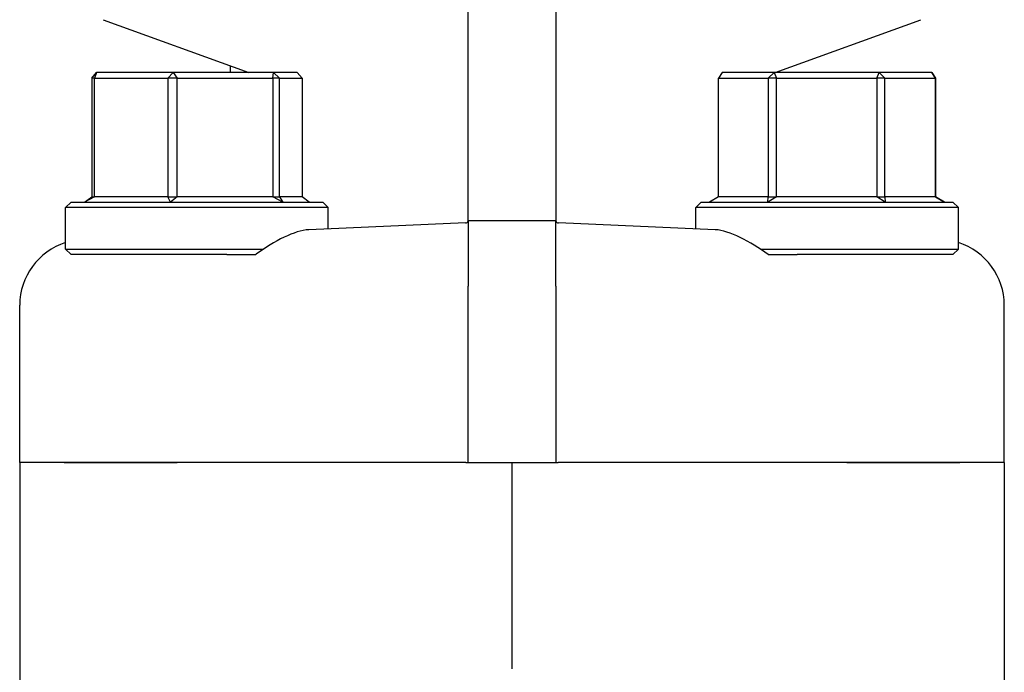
# Model space of a CAD drawing. Header units: inches. Extents: x 24 to 1128, y -58 to 748.
# Tile 520 of 656: x 742.55 to 745.37, y 300.82 to 302.69. Entities that reach past the tile are written whole.
import ezdxf

# ---------------------------------------------------------------- set-up
doc = ezdxf.new("R2010")
doc.units = ezdxf.units.IN
doc.header["$LTSCALE"] = 32
doc.header["$MEASUREMENT"] = 0
doc.layers.add('Visible (ANSI)', color=7, linetype='Continuous', lineweight=30)

msp = doc.modelspace()

# ---------------------------------------------------------------- linework, layer by layer
at = {"layer": 'Visible (ANSI)'}
for p, q in [((743.83567, 302.3614), (743.83567, 302.78863)), ((744.08567, 302.78863), (744.08567, 302.3614)), ((742.79299, 302.68625), (743.20875, 302.53492)), ((744.71259, 302.53492), (745.12835, 302.68625)), ((743.15563, 302.55425), (743.15563, 302.53492)), ((742.76048, 302.51929), (742.77422, 302.53492)), ((742.76838, 302.51929), (742.76048, 302.51929)), ((742.76048, 302.51929), (742.76048, 302.18054)), ((742.77422, 302.53492), (742.76838, 302.51929)), ((742.76838, 302.18054), (742.76838, 302.51929)), ((742.76838, 302.51929), (742.97767, 302.51929)), ((742.99316, 302.53492), (742.77422, 302.53492)), ((742.97767, 302.51929), (742.99316, 302.53492)), ((743.00404, 302.51929), (742.97767, 302.51929)), ((742.97767, 302.51929), (742.97767, 302.18054)), ((742.99316, 302.53492), (743.00404, 302.51929)), ((743.27962, 302.53492), (742.99316, 302.53492)), ((743.00404, 302.18054), (743.00404, 302.51929)), ((743.00404, 302.51929), (743.27786, 302.51929)), ((743.27786, 302.51929), (743.27962, 302.53492)), ((743.29633, 302.51929), (743.27786, 302.51929)), ((743.27786, 302.51929), (743.27786, 302.18054)), ((743.27962, 302.53492), (743.29633, 302.51929)), ((743.34712, 302.53492), (743.27962, 302.53492)), ((743.29633, 302.18054), (743.29633, 302.51929)), ((743.29633, 302.51929), (743.36086, 302.51929)), ((743.36086, 302.51929), (743.34712, 302.53492)), ((743.36086, 302.51929), (743.36086, 302.18054)), ((744.56117, 302.53492), (744.55087, 302.51929)), ((744.55087, 302.18054), (744.55087, 302.51929)), ((744.55087, 302.51929), (744.69275, 302.51929)), ((744.7096, 302.53492), (744.56117, 302.53492)), ((744.69275, 302.51929), (744.7096, 302.53492)), ((744.71612, 302.51929), (744.69275, 302.51929)), ((744.69275, 302.51929), (744.69275, 302.18054)), ((744.7096, 302.53492), (744.71612, 302.51929)), ((745.0091, 302.53492), (744.7096, 302.53492)), ((744.71612, 302.18054), (744.71612, 302.51929)), ((744.71612, 302.51929), (745.00241, 302.51929)), ((745.00241, 302.51929), (745.0091, 302.53492)), ((745.02592, 302.51929), (745.00241, 302.51929)), ((745.00241, 302.51929), (745.00241, 302.18054)), ((745.0091, 302.53492), (745.02592, 302.51929)), ((745.16017, 302.53492), (745.0091, 302.53492)), ((745.02592, 302.18054), (745.02592, 302.51929)), ((745.02592, 302.51929), (745.17033, 302.51929)), ((745.17033, 302.51929), (745.16017, 302.53492)), ((745.16017, 302.53492), (745.17047, 302.51929)), ((745.17047, 302.51929), (745.17033, 302.51929)), ((745.17033, 302.51929), (745.17033, 302.18054)), ((745.17047, 302.18054), (745.17047, 302.51929)), ((743.83567, 302.11603), (743.83567, 302.3614)), ((744.08567, 302.3614), (744.08567, 302.11603)), ((742.7397, 302.16492), (742.76048, 302.18054)), ((742.76838, 302.18054), (742.7397, 302.16492)), ((742.76048, 302.18054), (742.76838, 302.18054)), ((742.97767, 302.18054), (742.76838, 302.18054)), ((742.98503, 302.16492), (742.97767, 302.18054)), ((742.97767, 302.18054), (743.00404, 302.18054)), ((743.00404, 302.18054), (742.98503, 302.16492)), ((743.27786, 302.18054), (743.00404, 302.18054)), ((743.306, 302.16492), (743.27786, 302.18054)), ((743.27786, 302.18054), (743.29633, 302.18054)), ((743.29633, 302.18054), (743.306, 302.16492)), ((743.36086, 302.18054), (743.29633, 302.18054)), ((743.38164, 302.16492), (743.36086, 302.18054)), ((744.55087, 302.18054), (744.52509, 302.16492)), ((744.69275, 302.18054), (744.55087, 302.18054)), ((744.6914, 302.16492), (744.69275, 302.18054)), ((744.71612, 302.18054), (744.6914, 302.16492)), ((744.69275, 302.18054), (744.71612, 302.18054)), ((745.00241, 302.18054), (744.71612, 302.18054)), ((745.02698, 302.16492), (745.00241, 302.18054)), ((745.00241, 302.18054), (745.02592, 302.18054)), ((745.02592, 302.18054), (745.02698, 302.16492)), ((745.17033, 302.18054), (745.02592, 302.18054)), ((745.17033, 302.18054), (745.17047, 302.18054)), ((745.19625, 302.16492), (745.17033, 302.18054)), ((745.17047, 302.18054), (745.19625, 302.16492)), ((742.7013, 302.16492), (742.68567, 302.14929)), ((743.43567, 302.14929), (742.68567, 302.14929)), ((742.68567, 302.03054), (742.68567, 302.14929)), ((742.7013, 302.16492), (743.42005, 302.16492)), ((743.42005, 302.16492), (743.43567, 302.14929)), ((743.43567, 302.08842), (743.43567, 302.14929)), ((744.5013, 302.16492), (744.48567, 302.14929)), ((745.23567, 302.14929), (744.48567, 302.14929)), ((744.48567, 302.08842), (744.48567, 302.14929)), ((744.5013, 302.16492), (745.22005, 302.16492)), ((745.22005, 302.16492), (745.23567, 302.14929)), ((745.23567, 302.03054), (745.23567, 302.14929)), ((743.8282, 302.10543), (743.38001, 302.08601)), ((743.83557, 302.11117), (743.83539, 302.11117)), ((744.08577, 302.11117), (743.83557, 302.11117)), ((743.83567, 302.11062), (743.83567, 301.92457)), ((744.08567, 301.92457), (744.08567, 302.11062)), ((744.08595, 302.11117), (744.08577, 302.11117)), ((744.54133, 302.08601), (744.09314, 302.10543)), ((742.68567, 302.03054), (743.25099, 302.03054)), ((742.7013, 302.01492), (742.68567, 302.03054)), ((743.14649, 302.01492), (742.7013, 302.01492)), ((743.14649, 302.01492), (743.22853, 302.01492)), ((744.67035, 302.03054), (745.23567, 302.03054)), ((744.69281, 302.01492), (744.77485, 302.01492)), ((745.22005, 302.01492), (744.77485, 302.01492)), ((745.22005, 302.01492), (745.23567, 302.03054)), ((743.83567, 301.42117), (743.83567, 301.92457)), ((744.08567, 301.92457), (744.08567, 301.42117)), ((742.55442, 301.42117), (742.55442, 301.87061)), ((745.36692, 301.42117), (745.36692, 301.87061)), ((742.68177, 301.42117), (742.55442, 301.42117)), ((742.55442, 301.42117), (742.55442, 300.6448)), ((742.68177, 301.42117), (742.55442, 301.42117)), ((743.00401, 301.42117), (742.68177, 301.42117)), ((742.68177, 301.42117), (743.00401, 301.42117)), ((743.82889, 301.42117), (743.00401, 301.42117)), ((743.82889, 301.42117), (743.00401, 301.42117)), ((743.82889, 301.42117), (743.83567, 301.42117)), ((743.83567, 301.42117), (744.08567, 301.42117)), ((743.96067, 301.42117), (743.96067, 300.95594)), ((744.08567, 301.42117), (744.09245, 301.42117)), ((744.91733, 301.42117), (744.09245, 301.42117)), ((744.91733, 301.42117), (744.09245, 301.42117)), ((745.23957, 301.42117), (744.91733, 301.42117)), ((744.91733, 301.42117), (745.23957, 301.42117)), ((745.36692, 301.42117), (745.23957, 301.42117)), ((745.36692, 301.42117), (745.23957, 301.42117)), ((745.36692, 301.42117), (745.36692, 300.6448)), ((743.96067, 300.95594), (743.96067, 300.83172))]:
    msp.add_line(p, q, dxfattribs=at)
for centre, start, end in [((743.82786, 302.11323), 272.48126, 344.67631), ((744.09348, 302.11323), 195.32369, 267.51874)]:
    msp.add_arc(centre, 0.00781, start, end, dxfattribs=at)
for centre, major_axis, start_param, end_param in [((742.74357, 301.87075), (-0.18898, -0.00819), 4.9805775, 6.240258), ((745.17777, 301.87075), (-0.18898, 0.00819), 3.18452, 4.4442004)]:
    msp.add_ellipse(centre, major_axis=major_axis, ratio=0.9912393, start_param=start_param, end_param=end_param, dxfattribs=at)
for points in [[(743.83539, 302.11117), (743.83539, 302.11117), (743.83543, 302.11126), (743.83546, 302.11145)], [(743.83546, 302.11145), (743.8356, 302.11204), (743.83567, 302.11357), (743.83567, 302.11603)], [(743.83567, 302.11062), (743.83567, 302.111), (743.83563, 302.11117), (743.83557, 302.11117)], [(744.08567, 302.11603), (744.08567, 302.11357), (744.08574, 302.11204), (744.08588, 302.11145)], [(744.08577, 302.11117), (744.0857, 302.11117), (744.08567, 302.11099), (744.08567, 302.11062)], [(744.08588, 302.11145), (744.08592, 302.11126), (744.08595, 302.11117), (744.08595, 302.11117)]]:
    msp.add_open_spline(points, degree=3, dxfattribs=at)
for points, knots in [([(743.38001, 302.08601), (743.35997, 302.08514), (743.33568, 302.07719), (743.2835, 302.05189), (743.25558, 302.03447), (743.22956, 302.01567), (743.22904, 302.01529), (743.22853, 302.01492)], [2.42631602, 2.42631602, 2.42631602, 2.42631602, 2.67966729, 2.67966729, 2.93613935, 2.93613935, 2.94129083, 2.94129083, 2.94129083, 2.94129083]), ([(744.69281, 302.01492), (744.66707, 302.03364), (744.63887, 302.05131), (744.58614, 302.07703), (744.56158, 302.08513), (744.54133, 302.08601)], [0.44734115, 0.44734115, 0.44734115, 0.44734115, 0.70623872, 0.70623872, 0.9622765, 0.9622765, 0.9622765, 0.9622765])]:
    msp.add_open_spline(points, degree=3, knots=knots, dxfattribs=at)

doc.saveas('drawing.dxf')
